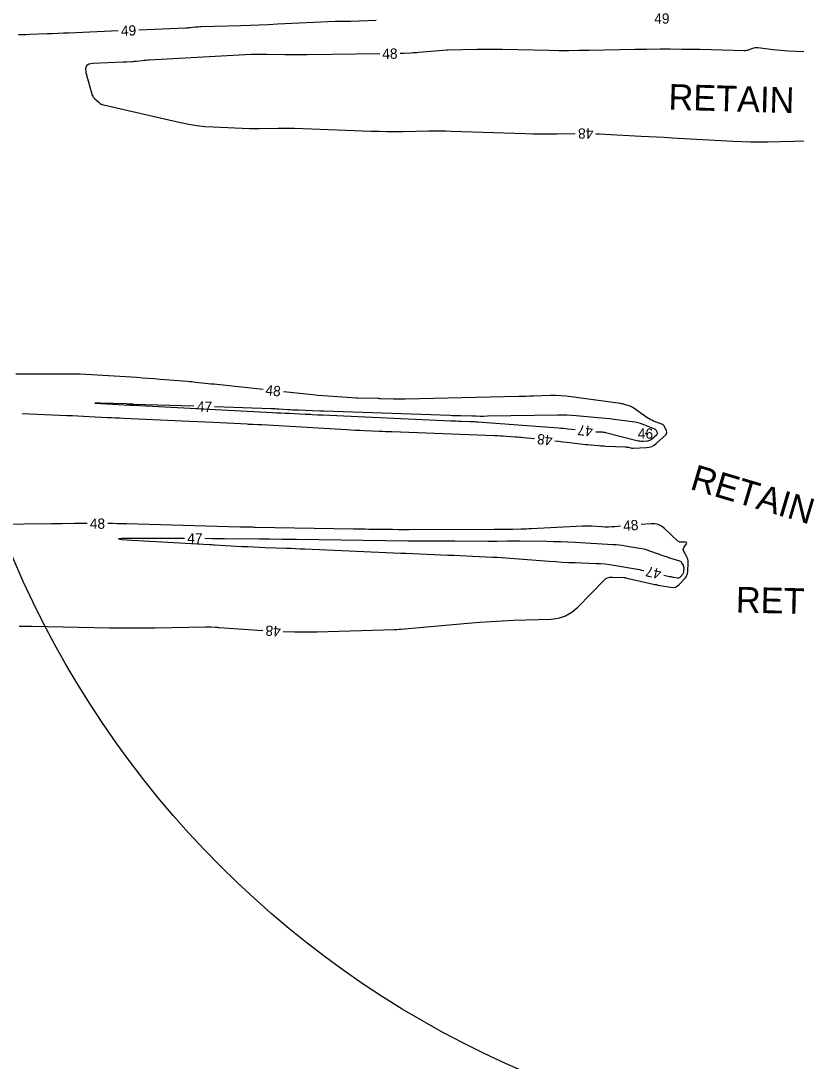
# Model space of a CAD drawing. Extents: x 2384780 to 2405861, y 547869 to 573706.
# Drawn here: x 2393321.1 to 2393472.2, y 552409.8 to 552612.6 of the extents above; entities that cross this region are included whole.
import ezdxf

# ---------------------------------------------------------------- set-up
doc = ezdxf.new("R2010")
doc.units = 0
for name, color, linetype in [('Breaklines', 7, 'Continuous'), ('Old_Level_60', 7, 'Continuous'), ('Old_Level_63', 7, 'Continuous')]:
    doc.layers.add(name, color=color, linetype=linetype)

msp = doc.modelspace()

# ---------------------------------------------------------------- linework, layer by layer
at = {"layer": 'Old_Level_60'}
for points in [[(2393390.36125, 552612.662), (2393385.4575, 552612.4625), (2393385.14925, 552612.45225), (2393384.841, 552612.44625), (2393384.53275, 552612.44475), (2393384.22425, 552612.44775), (2393383.21675, 552612.46425), (2393383.001, 552612.466), (2393382.78525, 552612.46425), (2393382.5695, 552612.45925), (2393382.35375, 552612.4505), (2393371.1525, 552611.90825), (2393369.36625, 552611.82625), (2393367.5795, 552611.75275), (2393365.7925, 552611.688), (2393364.00525, 552611.632), (2393356.27075, 552611.4085), (2393355.9675, 552611.3965), (2393355.66475, 552611.37825), (2393355.36225, 552611.3535), (2393355.0605, 552611.3225), (2393354.075, 552611.21125), (2393353.86375, 552611.18925), (2393353.65225, 552611.171), (2393353.44025, 552611.1565), (2393353.22825, 552611.146), (2393344.09275, 552610.77075)], [(2393340.09625, 552610.6065), (2393330.43425, 552610.20975), (2393329.3895, 552610.16675), (2393328.345, 552610.124), (2393327.30025, 552610.08125), (2393326.2555, 552610.03825), (2393322.843, 552609.8985), (2393322.11175, 552609.875), (2393321.38025, 552609.86375), (2393320.64875, 552609.865)], [(2393391.05675, 552606.153), (2393376.93425, 552605.945), (2393375.8465, 552605.934), (2393374.7585, 552605.933), (2393373.67075, 552605.942), (2393372.583, 552605.96125), (2393369.02975, 552606.04), (2393368.2685, 552606.0495), (2393367.50725, 552606.0445), (2393366.7465, 552606.025), (2393365.986, 552605.991), (2393346.126, 552604.9105), (2393345.787, 552604.8895), (2393345.44825, 552604.86375), (2393345.11, 552604.833), (2393344.77225, 552604.79725), (2393343.6695, 552604.6725), (2393343.433, 552604.64775), (2393343.196, 552604.6275), (2393342.959, 552604.61125), (2393342.7215, 552604.5995), (2393341.768, 552604.56025), (2393341.56375, 552604.55175), (2393341.35925, 552604.5435), (2393341.155, 552604.535), (2393340.9505, 552604.52675), (2393335.11625, 552604.28775), (2393334.374, 552604.14975), (2393333.90775, 552603.80775), (2393333.71725, 552603.26175), (2393333.80275, 552602.5115)], [(2393482.93125, 552606.17225), (2393470.72025, 552606.6945), (2393469.96825, 552606.7345), (2393469.21775, 552606.79075), (2393468.4685, 552606.8625), (2393467.72075, 552606.9505), (2393464.7875, 552607.327), (2393464.51275, 552607.34575), (2393464.24175, 552607.331), (2393463.9745, 552607.283), (2393463.7115, 552607.2015), (2393462.858, 552606.881), (2393462.6735, 552606.8215), (2393462.486, 552606.7805), (2393462.29525, 552606.758), (2393462.1015, 552606.754), (2393453.49725, 552606.9875), (2393453.14625, 552606.9955), (2393452.79525, 552607.00025), (2393452.44425, 552607.002), (2393452.093, 552607.0005), (2393450.94625, 552606.99075), (2393450.7005, 552606.9895), (2393450.45475, 552606.99025), (2393450.20925, 552606.993), (2393449.9635, 552606.9975), (2393447.667, 552607.04825), (2393447.175, 552607.05675), (2393446.68275, 552607.0605), (2393446.19075, 552607.05975), (2393445.6985, 552607.05425), (2393443.08625, 552607.01275), (2393442.5265, 552607.00375), (2393441.96675, 552606.99425), (2393441.40725, 552606.984), (2393440.8475, 552606.9735), (2393431.7865, 552606.7985), (2393429.84475, 552606.77025), (2393427.903, 552606.7605), (2393425.9615, 552606.769), (2393424.01975, 552606.796), (2393414.894, 552606.9665), (2393413.6775, 552606.9835), (2393412.461, 552606.98925), (2393411.2445, 552606.98375), (2393410.028, 552606.967), (2393404.40425, 552606.86325), (2393404.3775, 552606.86275), (2393404.35075, 552606.86225), (2393404.324, 552606.86175), (2393404.29725, 552606.86125), (2393404.21, 552606.8595), (2393404.19125, 552606.859), (2393404.1725, 552606.858), (2393404.154, 552606.857), (2393404.13525, 552606.8555), (2393398.649, 552606.397), (2393398.26475, 552606.36675), (2393397.88, 552606.34025), (2393397.49525, 552606.31725), (2393397.11, 552606.29775), (2393395.85175, 552606.2405), (2393395.582, 552606.22925), (2393395.31225, 552606.22), (2393395.05625, 552606.21325)], [(2393333.80275, 552602.5115), (2393334.84575, 552598.535), (2393334.954, 552598.21425), (2393335.10425, 552597.9185), (2393335.296, 552597.648), (2393335.52975, 552597.403), (2393336.36125, 552596.64325), (2393336.5465, 552596.494), (2393336.746, 552596.372), (2393336.95975, 552596.27725), (2393337.188, 552596.20975), (2393352.2505, 552592.75525), (2393353.81525, 552592.434), (2393355.3895, 552592.1865), (2393356.97375, 552592.01225), (2393358.56775, 552591.91125), (2393365.65275, 552591.62675), (2393365.841, 552591.61925), (2393366.02925, 552591.612), (2393366.2175, 552591.605), (2393366.406, 552591.598), (2393367.021, 552591.57525), (2393367.153, 552591.5715), (2393367.28475, 552591.5695), (2393367.41675, 552591.5695), (2393367.5485, 552591.57125), (2393371.2645, 552591.65225), (2393372.06075, 552591.664), (2393372.857, 552591.66425), (2393373.653, 552591.65325), (2393374.449, 552591.631), (2393389.39475, 552591.10325), (2393390.943, 552591.0585), (2393392.4915, 552591.034), (2393394.04, 552591.0295), (2393395.58875, 552591.045), (2393400.6485, 552591.128), (2393401.73275, 552591.13925), (2393402.81675, 552591.13675), (2393403.9005, 552591.121), (2393404.9845, 552591.09175), (2393419.44625, 552590.61175), (2393420.98475, 552590.56925), (2393422.5235, 552590.5445), (2393424.0625, 552590.53725), (2393425.60175, 552590.5475), (2393429.18225, 552590.59175)], [(2393433.18175, 552590.588), (2393433.86025, 552590.56775), (2393434.93625, 552590.5175), (2393441.9925, 552590.128), (2393443.50475, 552590.0445), (2393445.01675, 552589.961), (2393446.52875, 552589.8775), (2393448.04075, 552589.794), (2393459.97, 552589.13525), (2393461.6545, 552589.05875), (2393463.33975, 552589.01475), (2393465.02525, 552589.0035), (2393466.7115, 552589.02475), (2393474.16975, 552589.1915)], [(2393368.3095, 552540.70675), (2393359.325, 552541.6675), (2393358.75325, 552541.7285), (2393358.18125, 552541.78975), (2393357.6095, 552541.85075), (2393357.0375, 552541.912), (2393355.1695, 552542.11175), (2393354.769, 552542.15325), (2393354.36825, 552542.1925), (2393353.9675, 552542.22925), (2393353.56625, 552542.2635), (2393348.25525, 552542.70125), (2393347.117, 552542.792), (2393345.97825, 552542.8765), (2393344.839, 552542.955), (2393343.6995, 552543.0275), (2393333.79475, 552543.6295), (2393332.695, 552543.6865), (2393331.595, 552543.72375), (2393330.4945, 552543.74125), (2393329.39325, 552543.73925), (2393325.79575, 552543.7005), (2393325.02475, 552543.69425), (2393324.25375, 552543.692), (2393323.483, 552543.694), (2393322.712, 552543.7), (2393320.1195, 552543.7275)], [(2393425.21225, 552530.71925), (2393425.94725, 552530.638), (2393426.72925, 552530.5485), (2393427.511, 552530.4565), (2393430.17375, 552530.13825), (2393430.666, 552530.081), (2393431.15875, 552530.02725), (2393431.65175, 552529.977), (2393432.145, 552529.93), (2393433.757, 552529.78225), (2393434.10275, 552529.753), (2393434.4485, 552529.72775), (2393434.79475, 552529.70725), (2393435.14125, 552529.691), (2393438.9245, 552529.53775), (2393439.08, 552529.52725), (2393439.234, 552529.50875), (2393439.387, 552529.482), (2393439.539, 552529.44725), (2393440.03275, 552529.32), (2393440.139, 552529.29675), (2393440.246, 552529.28175), (2393440.354, 552529.27525), (2393440.46275, 552529.27675), (2393443.0355, 552529.4095), (2393443.569, 552529.48075), (2393444.0675, 552529.637), (2393444.5305, 552529.8785), (2393444.9585, 552530.20525), (2393446.807, 552531.86975), (2393446.964, 552532.054), (2393447.04275, 552532.25325), (2393447.04325, 552532.46725), (2393446.96525, 552532.6965), (2393446.583, 552533.4695), (2393446.48975, 552533.62275), (2393446.374, 552533.7515), (2393446.23575, 552533.85575), (2393446.07475, 552533.93525), (2393444.45375, 552534.56825), (2393444.1115, 552534.71375), (2393443.78, 552534.87925), (2393443.45925, 552535.06425), (2393443.149, 552535.26925), (2393440.58925, 552537.0725), (2393440.359, 552537.2215), (2393440.11875, 552537.35), (2393439.86875, 552537.45875), (2393439.60925, 552537.547), (2393438.74525, 552537.803), (2393438.55925, 552537.85425), (2393438.37175, 552537.89875), (2393438.18275, 552537.936), (2393437.9925, 552537.96625), (2393428.35025, 552539.32), (2393427.3465, 552539.439), (2393426.3405, 552539.51475), (2393425.332, 552539.547), (2393424.32125, 552539.53575), (2393421.01575, 552539.4285), (2393420.3075, 552539.4065), (2393419.599, 552539.38625), (2393418.8905, 552539.36775), (2393418.182, 552539.35125), (2393396.00275, 552538.86175), (2393395.44375, 552538.8525), (2393394.885, 552538.84975), (2393394.326, 552538.85325), (2393393.76725, 552538.8635), (2393391.2685, 552538.9225), (2393391.21375, 552538.92375), (2393391.159, 552538.92525), (2393391.10425, 552538.927), (2393391.0495, 552538.929), (2393390.8705, 552538.93525), (2393390.83225, 552538.93675), (2393390.794, 552538.938), (2393390.7555, 552538.939), (2393390.71725, 552538.94), (2393386.70175, 552539.03925), (2393386.67875, 552539.03975), (2393386.656, 552539.0405), (2393386.633, 552539.04125), (2393386.61, 552539.042), (2393386.5355, 552539.04475), (2393386.5195, 552539.04525), (2393386.5035, 552539.046), (2393386.4875, 552539.047), (2393386.4715, 552539.048), (2393381.9055, 552539.338), (2393380.9275, 552539.4055), (2393379.95025, 552539.4835), (2393378.974, 552539.572), (2393377.99875, 552539.671), (2393372.28675, 552540.2815)], [(2393341.70825, 552537.8955), (2393336.65975, 552538.039), (2393335.80625, 552538.06), (2393335.52125, 552538.05775), (2393335.805, 552538.03225), (2393336.6575, 552537.984), (2393342.38525, 552537.682), (2393342.44875, 552537.67875), (2393342.512, 552537.67575), (2393342.5755, 552537.67275), (2393342.639, 552537.67), (2393342.8465, 552537.661), (2393342.89075, 552537.659), (2393342.93525, 552537.657), (2393342.97975, 552537.65475), (2393343.02425, 552537.6525), (2393370.179, 552536.234), (2393370.99125, 552536.19225), (2393371.8035, 552536.15225), (2393372.616, 552536.1135), (2393373.42825, 552536.0765), (2393376.55075, 552535.93725), (2393376.88525, 552535.92175), (2393377.21975, 552535.905), (2393377.554, 552535.88725), (2393377.8885, 552535.8685), (2393378.9805, 552535.8055), (2393379.21475, 552535.79225), (2393379.44875, 552535.77975), (2393379.683, 552535.76825), (2393379.917, 552535.75725), (2393404.888, 552534.63325), (2393405.4135, 552534.61025), (2393405.93875, 552534.58825), (2393406.46425, 552534.56725), (2393406.9895, 552534.5475), (2393408.70625, 552534.485), (2393409.074, 552534.46975), (2393409.4415, 552534.451), (2393409.80875, 552534.429), (2393410.176, 552534.40325), (2393425.9255, 552533.22675), (2393426.368, 552533.192), (2393426.81025, 552533.15375), (2393427.25225, 552533.11225), (2393427.694, 552533.0675), (2393429.153, 552532.9135), (2393429.18225, 552532.91025)], [(2393354.8345, 552537.44625), (2393343.05175, 552537.825), (2393343.0305, 552537.82575), (2393343.0095, 552537.82675), (2393342.9885, 552537.828), (2393342.96725, 552537.82925), (2393342.8985, 552537.834), (2393342.88375, 552537.835), (2393342.869, 552537.836), (2393342.85425, 552537.83675), (2393342.8395, 552537.83775), (2393342.2305, 552537.87275), (2393342.1, 552537.88), (2393341.9695, 552537.886), (2393341.839, 552537.89125), (2393341.70825, 552537.8955)], [(2393433.1595, 552532.49), (2393433.28575, 552532.48425), (2393434.387, 552532.4395), (2393434.622, 552532.42375), (2393434.85525, 552532.39575), (2393435.08675, 552532.3555), (2393435.3165, 552532.30275), (2393441.172, 552530.79425), (2393441.459, 552530.73175), (2393441.7485, 552530.69125), (2393442.04025, 552530.67325), (2393442.334, 552530.67725), (2393443.29775, 552530.72725), (2393443.49775, 552530.75375), (2393443.6845, 552530.81225), (2393443.85775, 552530.90275), (2393444.01825, 552531.02525), (2393445.059, 552531.9625), (2393445.13825, 552532.0555), (2393445.178, 552532.156), (2393445.17825, 552532.26425), (2393445.139, 552532.38), (2393444.94575, 552532.7705), (2393444.89875, 552532.848), (2393444.84025, 552532.913), (2393444.7705, 552532.9655), (2393444.68925, 552533.00575), (2393442.37825, 552533.90825), (2393441.879, 552534.0855), (2393441.3715, 552534.231), (2393440.85625, 552534.34475), (2393440.33275, 552534.4265), (2393436.67775, 552534.8825), (2393435.89425, 552534.97675), (2393435.11, 552535.0635), (2393434.325, 552535.14325), (2393433.539, 552535.216), (2393429.3535, 552535.58325), (2393428.45625, 552535.65025), (2393427.558, 552535.694), (2393426.65925, 552535.7145), (2393425.75925, 552535.71175), (2393412.0555, 552535.493), (2393411.33125, 552535.485), (2393410.607, 552535.48425), (2393409.88275, 552535.49075), (2393409.1585, 552535.50425), (2393406.79275, 552535.56), (2393406.28575, 552535.57275), (2393405.77875, 552535.587), (2393405.272, 552535.603), (2393404.76525, 552535.6205), (2393380.1325, 552536.506), (2393380.05825, 552536.5085), (2393379.984, 552536.51075), (2393379.90975, 552536.513), (2393379.8355, 552536.515), (2393379.593, 552536.521), (2393379.541, 552536.52225), (2393379.48925, 552536.52375), (2393379.43725, 552536.5255), (2393379.38525, 552536.52725), (2393375.168, 552536.679), (2393374.64575, 552536.69975), (2393374.1235, 552536.724), (2393373.6015, 552536.75175), (2393373.07975, 552536.783), (2393371.37525, 552536.89125), (2393371.01, 552536.91325), (2393370.64475, 552536.932), (2393370.279, 552536.948), (2393369.9135, 552536.96125), (2393358.8325, 552537.31775)], [(2393321.36275, 552536.03075), (2393330.04675, 552535.6745), (2393331.14325, 552535.628), (2393332.23975, 552535.57825), (2393333.33575, 552535.52525), (2393334.43175, 552535.46925), (2393338.012, 552535.2805), (2393338.779, 552535.241), (2393339.5465, 552535.20325), (2393340.31375, 552535.16725), (2393341.08125, 552535.13325), (2393352.53725, 552534.6375), (2393354.06475, 552534.56975), (2393355.59225, 552534.4985), (2393357.1195, 552534.424), (2393358.6465, 552534.34575), (2393365.2, 552534.0035), (2393365.48625, 552533.98875), (2393365.77275, 552533.97475), (2393366.05925, 552533.961), (2393366.34575, 552533.948), (2393367.28175, 552533.90625), (2393367.48225, 552533.897), (2393367.68275, 552533.887), (2393367.88325, 552533.8765), (2393368.08375, 552533.86525), (2393384.55975, 552532.9125), (2393385.43875, 552532.863), (2393386.31775, 552532.8165), (2393387.197, 552532.7725), (2393388.0765, 552532.7315), (2393390.9495, 552532.60225), (2393391.565, 552532.57525), (2393392.18075, 552532.5495), (2393392.7965, 552532.525), (2393393.4125, 552532.502), (2393413.4515, 552531.77), (2393414.01, 552531.747), (2393414.56825, 552531.7185), (2393415.12625, 552531.685), (2393415.684, 552531.646), (2393417.50525, 552531.50975), (2393417.89525, 552531.47925), (2393418.28525, 552531.4455), (2393418.67475, 552531.409), (2393419.064, 552531.3695), (2393421.2345, 552531.1405)], [(2393442.84525, 552532.131), (2393443.232, 552532.03125), (2393443.23775, 552532.03), (2393443.24375, 552532.02925), (2393443.24975, 552532.02875), (2393443.25575, 552532.029), (2393443.27525, 552532.03), (2393443.27925, 552532.0305), (2393443.283, 552532.03175), (2393443.2865, 552532.0335), (2393443.28975, 552532.036), (2393443.311, 552532.055), (2393443.31275, 552532.057), (2393443.3135, 552532.059), (2393443.3135, 552532.06125), (2393443.31275, 552532.0635), (2393443.30875, 552532.0715), (2393443.30775, 552532.073), (2393443.3065, 552532.0745), (2393443.30525, 552532.0755), (2393443.3035, 552532.07625), (2393443.2565, 552532.09475), (2393443.2465, 552532.09825), (2393443.236, 552532.10125), (2393443.2255, 552532.1035), (2393443.215, 552532.10525), (2393442.849, 552532.15075), (2393442.79, 552532.157), (2393442.76975, 552532.15575), (2393442.788, 552532.147), (2393442.84525, 552532.131)], [(2393334.054, 552514.5695), (2393333.95425, 552514.5705), (2393333.658, 552514.57575), (2393333.36175, 552514.58325), (2393332.394, 552514.612), (2393332.1865, 552514.61675), (2393331.97925, 552514.61875), (2393331.77175, 552514.618), (2393331.5645, 552514.6145), (2393329.15475, 552514.5565), (2393328.63825, 552514.545), (2393328.12175, 552514.53475), (2393327.6055, 552514.52625), (2393327.089, 552514.51925), (2393310.77375, 552514.31875)], [(2393438.01375, 552514.0605), (2393436.87475, 552513.965), (2393436.24925, 552513.924), (2393435.6235, 552513.9055), (2393434.9975, 552513.9095), (2393434.37125, 552513.93625), (2393432.32525, 552514.06075), (2393431.88675, 552514.08125), (2393431.448, 552514.08975), (2393431.0095, 552514.08575), (2393430.57075, 552514.07), (2393420.592, 552513.56925), (2393420.095, 552513.5455), (2393419.59775, 552513.52425), (2393419.10025, 552513.5055), (2393418.603, 552513.48925), (2393416.97775, 552513.44), (2393416.6295, 552513.43125), (2393416.28125, 552513.42625), (2393415.933, 552513.425), (2393415.5845, 552513.42725), (2393414.379, 552513.442), (2393414.12075, 552513.4445), (2393413.86225, 552513.44625), (2393413.604, 552513.44675), (2393413.34575, 552513.4465), (2393396.81625, 552513.389), (2393395.73475, 552513.3875), (2393394.65325, 552513.3905), (2393393.57175, 552513.39825), (2393392.49025, 552513.41025), (2393388.9575, 552513.45725), (2393388.2005, 552513.46775), (2393387.4435, 552513.47925), (2393386.6865, 552513.4915), (2393385.9295, 552513.5045), (2393366.8015, 552513.84425), (2393366.501, 552513.849), (2393366.20025, 552513.85275), (2393365.8995, 552513.8555), (2393365.599, 552513.857), (2393364.6165, 552513.86075), (2393364.40625, 552513.86225), (2393364.19575, 552513.86525), (2393363.98525, 552513.86925), (2393363.77475, 552513.87475), (2393341.68225, 552514.52425), (2393340.79075, 552514.547), (2393339.89925, 552514.56275), (2393339.0075, 552514.5715), (2393338.116, 552514.57325), (2393338.054, 552514.57325)], [(2393372.25675, 552493.53575), (2393374.43625, 552493.46925), (2393376.63775, 552493.45475), (2393378.84, 552493.49225), (2393393.9285, 552493.9295), (2393394.051, 552493.934), (2393394.17325, 552493.94025), (2393394.2955, 552493.9485), (2393394.41775, 552493.9585), (2393394.8165, 552493.994), (2393394.902, 552494.0015), (2393394.98725, 552494.00925), (2393395.07275, 552494.01675), (2393395.15825, 552494.0245), (2393408.26, 552495.19225), (2393410.4745, 552495.37375), (2393412.691, 552495.523), (2393414.9095, 552495.64025), (2393417.13, 552495.72575), (2393424.38625, 552495.95225), (2393425.88225, 552496.13425), (2393427.26, 552496.5835), (2393428.51975, 552497.3), (2393429.6615, 552498.2835), (2393434.70975, 552503.492), (2393435.072, 552503.8), (2393435.4715, 552504.01525), (2393435.90875, 552504.1375), (2393436.38325, 552504.16675), (2393438.6155, 552504.09), (2393438.65, 552504.08825), (2393438.6845, 552504.08525), (2393438.719, 552504.08125), (2393438.75325, 552504.076), (2393438.865, 552504.057), (2393438.889, 552504.05275), (2393438.91275, 552504.048), (2393438.9365, 552504.04325), (2393438.96025, 552504.038), (2393444.671, 552502.74025), (2393444.73525, 552502.72575), (2393444.7995, 552502.711), (2393444.86375, 552502.6965), (2393444.928, 552502.682), (2393445.138, 552502.6345), (2393445.183, 552502.62475), (2393445.22825, 552502.61525), (2393445.2735, 552502.6065), (2393445.31875, 552502.59825), (2393447.7655, 552502.1625), (2393448.247, 552502.13125), (2393448.68925, 552502.216), (2393449.0925, 552502.4165), (2393449.4565, 552502.733), (2393450.582, 552503.956), (2393450.795, 552504.22975), (2393450.9515, 552504.527), (2393451.0515, 552504.8475), (2393451.095, 552505.19175), (2393451.17225, 552506.986), (2393451.16375, 552507.3065), (2393451.1105, 552507.61575), (2393451.0125, 552507.914), (2393450.8695, 552508.201), (2393450.32975, 552509.12025), (2393450.244, 552509.3165), (2393450.218, 552509.5115), (2393450.252, 552509.7055), (2393450.346, 552509.898), (2393450.82625, 552510.64225), (2393450.8925, 552510.78125), (2393450.88575, 552510.879), (2393450.80575, 552510.93575), (2393450.6525, 552510.95125), (2393449.81325, 552510.92925), (2393449.6395, 552510.9405), (2393449.478, 552510.98375), (2393449.3285, 552511.05925), (2393449.1915, 552511.16625), (2393446.57275, 552513.6285), (2393445.986, 552514.08225), (2393445.34725, 552514.38775), (2393444.65725, 552514.5455), (2393443.9155, 552514.55525), (2393442, 552514.3945)], [(2393352.978, 552511.69825), (2393342.7605, 552511.67975), (2393340.81825, 552511.65675), (2393340.1695, 552511.59775), (2393340.814, 552511.50225), (2393342.75175, 552511.37075)], [(2393342.75175, 552511.37075), (2393357.90175, 552510.4925), (2393358.002, 552510.487), (2393358.10225, 552510.48225), (2393358.2025, 552510.47775), (2393358.30275, 552510.474), (2393358.63, 552510.4625), (2393358.70025, 552510.45975), (2393358.7705, 552510.45675), (2393358.8405, 552510.45325), (2393358.91075, 552510.4495), (2393364.19475, 552510.147), (2393365.327, 552510.0855), (2393366.45975, 552510.03), (2393367.59275, 552509.98075), (2393368.72625, 552509.938), (2393372.88725, 552509.79225), (2393373.77875, 552509.76025), (2393374.67025, 552509.726), (2393375.56175, 552509.69025), (2393376.453, 552509.6525), (2393395.1765, 552508.83925), (2393395.27025, 552508.83525), (2393395.364, 552508.831), (2393395.4575, 552508.827), (2393395.55125, 552508.823), (2393395.8575, 552508.81), (2393395.92325, 552508.80725), (2393395.98875, 552508.8045), (2393396.0545, 552508.8015), (2393396.12, 552508.79875), (2393404.322, 552508.44825), (2393405.5335, 552508.3965), (2393406.745, 552508.3445), (2393407.9565, 552508.29225), (2393409.168, 552508.23975), (2393413.12525, 552508.06825), (2393413.97325, 552508.02775), (2393414.8205, 552507.9795), (2393415.66725, 552507.9235), (2393416.51375, 552507.86), (2393424.11375, 552507.25425), (2393425.366, 552507.1615), (2393426.619, 552507.083), (2393427.873, 552507.0185), (2393429.12775, 552506.96825), (2393433.228, 552506.82725), (2393434.105, 552506.78225), (2393434.97925, 552506.708), (2393435.85025, 552506.60425), (2393436.71825, 552506.471), (2393440.90175, 552505.75725), (2393441.29175, 552505.68775), (2393441.68075, 552505.61325), (2393442.06875, 552505.5335), (2393442.45575, 552505.44825), (2393442.5175, 552505.43425)], [(2393446.41875, 552504.55075), (2393447.56125, 552504.29275), (2393447.77275, 552504.24625), (2393447.98475, 552504.20225), (2393448.19725, 552504.1605), (2393448.41025, 552504.1215), (2393449.10675, 552503.9975), (2393449.25025, 552503.988), (2393449.382, 552504.01325), (2393449.50225, 552504.073), (2393449.61075, 552504.1675), (2393450.11275, 552504.713), (2393450.20775, 552504.835), (2393450.2775, 552504.96775), (2393450.32225, 552505.11075), (2393450.3415, 552505.26425), (2393450.37025, 552505.93), (2393450.3665, 552506.07), (2393450.34325, 552506.2055), (2393450.30025, 552506.33575), (2393450.23775, 552506.4615), (2393449.9445, 552506.96075), (2393449.87475, 552507.059), (2393449.791, 552507.14), (2393449.6935, 552507.2035), (2393449.582, 552507.2495), (2393447.437, 552507.92675), (2393446.97825, 552508.074), (2393446.52075, 552508.22575), (2393446.06475, 552508.3815), (2393445.61, 552508.5415), (2393443.52725, 552509.28625), (2393443.07825, 552509.4355), (2393442.62375, 552509.56375), (2393442.164, 552509.671), (2393441.699, 552509.7575), (2393438.91525, 552510.21), (2393438.318, 552510.29875), (2393437.719, 552510.37175), (2393437.118, 552510.42875), (2393436.5155, 552510.46975), (2393429.1315, 552510.87325), (2393427.755, 552510.942), (2393426.378, 552510.99775), (2393425.0005, 552511.0405), (2393423.6225, 552511.07), (2393418.44, 552511.15725), (2393417.8155, 552511.164), (2393417.19125, 552511.1635), (2393416.56675, 552511.1555), (2393415.9425, 552511.14025), (2393413.903, 552511.0785), (2393413.466, 552511.0675), (2393413.029, 552511.06125), (2393412.59175, 552511.0595), (2393412.1545, 552511.0625), (2393405.70025, 552511.141), (2393404.79075, 552511.15025), (2393403.8815, 552511.156), (2393402.97225, 552511.158), (2393402.06275, 552511.15675), (2393399.092, 552511.14625), (2393398.4555, 552511.1455), (2393397.819, 552511.14725), (2393397.1825, 552511.15175), (2393396.546, 552511.159), (2393374.83275, 552511.44825), (2393374.1125, 552511.45825), (2393373.39225, 552511.469), (2393372.672, 552511.48075), (2393371.952, 552511.493), (2393369.59925, 552511.53475), (2393369.09525, 552511.543), (2393368.591, 552511.54925), (2393368.087, 552511.55375), (2393367.58275, 552511.5565), (2393360.82775, 552511.58225), (2393360.233, 552511.58625), (2393359.63825, 552511.59425), (2393359.0435, 552511.606), (2393358.449, 552511.6215), (2393356.9775, 552511.66475)], [(2393320.7945, 552494.59175), (2393321.1485, 552494.581), (2393322.31475, 552494.6), (2393322.56475, 552494.603), (2393322.81475, 552494.60375), (2393323.0645, 552494.602), (2393323.3145, 552494.598), (2393338.38975, 552494.2885), (2393340.6125, 552494.25375), (2393342.835, 552494.24075), (2393345.0575, 552494.24975), (2393347.28, 552494.2805), (2393357.12525, 552494.465), (2393357.38875, 552494.46725), (2393357.652, 552494.46375), (2393357.91525, 552494.45475), (2393358.1785, 552494.44025), (2393359.03775, 552494.38325), (2393359.22175, 552494.371), (2393359.406, 552494.359), (2393359.59, 552494.34675), (2393359.77425, 552494.3345), (2393368.26375, 552493.773)]]:
    msp.add_lwpolyline(points, dxfattribs=at)
at = {"layer": 'Old_Level_63'}
msp.add_circle((2393492.91434, 552580.66252), 187.93516, dxfattribs=at)

# ---------------------------------------------------------------- texts
at = {"layer": 'Breaklines'}
for rotation, p in [(358.3806722, (2393447.29575, 552595.2785)), (343.4628917, (2393451.344, 552521.36875)), (358.6427972, (2393460.431, 552497.2665))]:
    msp.add_text('RETAIN', height=5, rotation=rotation, dxfattribs=at).set_placement(p)
at = {"layer": 'Old_Level_60'}
for s, rotation, p in [('49', 0.510625, (2393444.57225, 552612.01875)), ('49', 2.3519694, (2393340.6565, 552609.62875)), ('48', 0.8614361, (2393391.568, 552605.16)), ('48', 179.9467139, (2393432.68675, 552591.6105)), ('48', 353.8974806, (2393368.6965, 552539.65975)), ('47', 358.1582306, (2393355.369, 552536.4285)), ('47', 173.9687889, (2393432.69925, 552533.52475)), ('48', 173.9559028, (2393424.82425, 552531.76675)), ('48', 0.0543444, (2393334.55125, 552513.56825)), ('48', 4.7913722, (2393438.592, 552513.1055)), ('47', 359.5216167, (2393353.53675, 552510.71325)), ('47', 167.24055, (2393446.08625, 552505.65025)), ('48', 176.6000417, (2393371.82, 552494.5525))]:
    msp.add_text(s, height=2, rotation=rotation, dxfattribs=at).set_placement(p)
msp.add_text('46', height=2, dxfattribs=at).set_placement((2393441.365, 552531.131))

doc.saveas('drawing.dxf')
